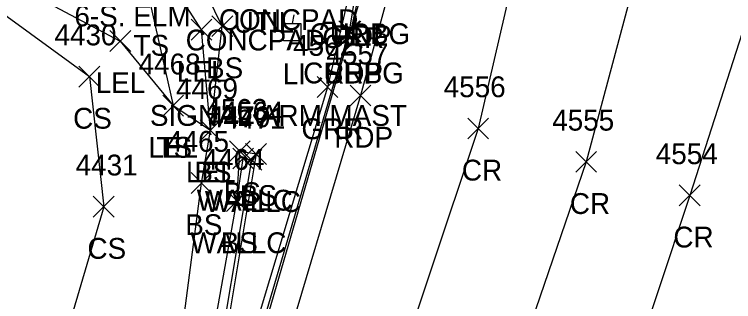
# Model space of a CAD drawing. Extents: x 1462089 to 1464015, y 730534 to 736144.
# Drawn here: x 1462683.9 to 1462752.9, y 731869.8 to 731897.3 of the extents above; entities that cross this region are included whole.
import ezdxf

# ---------------------------------------------------------------- set-up
doc = ezdxf.new("R2010")
doc.units = 0
for name, color, linetype in [('L_A', 7, 'Continuous'), ('L_C', 7, 'Continuous'), ('L_I', 7, 'Continuous'), ('L_TIC', 7, 'Continuous'), ('LARO', 7, 'Continuous'), ('LELB', 7, 'Continuous'), ('LW', 7, 'Continuous'), ('P_A', 7, 'Continuous'), ('P_I', 7, 'Continuous'), ('P_TIC', 7, 'Continuous'), ('PET', 7, 'Continuous'), ('PRC', 7, 'Continuous'), ('PSP', 7, 'Continuous'), ('R_A', 7, 'Continuous'), ('R_I', 7, 'Continuous'), ('R_TIC', 7, 'Continuous'), ('RC', 7, 'Continuous'), ('RGR', 7, 'Continuous'), ('U_A', 7, 'Continuous'), ('U_C', 7, 'Continuous'), ('ULP', 7, 'Continuous')]:
    doc.layers.add(name, color=color, linetype=linetype)

msp = doc.modelspace()

# ---------------------------------------------------------------- linework, layer by layer
at = {"layer": 'L_TIC'}
for points in [[(1462700.841, 731894.851), (1462702.841, 731896.851)], [(1462702.841, 731894.851), (1462700.841, 731896.851)], [(1462702.836, 731895.195), (1462704.836, 731897.195)], [(1462704.836, 731895.195), (1462702.836, 731897.195)], [(1462693.044, 731893.769), (1462695.044, 731895.769)], [(1462695.044, 731893.769), (1462693.044, 731895.769)], [(1462690.08, 731890.354), (1462692.08, 731892.354)], [(1462692.08, 731890.354), (1462690.08, 731892.354)], [(1462698.116, 731887.563), (1462700.116, 731889.563)], [(1462700.116, 731887.563), (1462698.116, 731889.563)], [(1462698.116, 731887.563), (1462700.116, 731889.563)], [(1462700.116, 731887.563), (1462698.116, 731889.563)], [(1462701.71, 731885.196), (1462703.71, 731887.196)], [(1462703.71, 731885.196), (1462701.71, 731887.196)], [(1462701.71, 731885.196), (1462703.71, 731887.196)], [(1462703.71, 731885.196), (1462701.71, 731887.196)], [(1462704.524, 731883.203), (1462706.524, 731885.203)], [(1462706.524, 731883.203), (1462704.524, 731885.203)], [(1462704.847, 731882.49), (1462706.847, 731884.49)], [(1462706.847, 731882.49), (1462704.847, 731884.49)], [(1462705.63, 731882.357), (1462707.63, 731884.357)], [(1462707.63, 731882.357), (1462705.63, 731884.357)], [(1462706.077, 731882.931), (1462708.077, 731884.931)], [(1462708.077, 731882.931), (1462706.077, 731884.931)], [(1462706.077, 731882.931), (1462708.077, 731884.931)], [(1462708.077, 731882.931), (1462706.077, 731884.931)], [(1462700.841, 731880.137), (1462702.841, 731882.137)], [(1462702.841, 731880.137), (1462700.841, 731882.137)], [(1462704.242, 731878.404), (1462706.242, 731880.404)], [(1462706.242, 731878.404), (1462704.242, 731880.404)], [(1462704.242, 731878.404), (1462706.242, 731880.404)], [(1462706.242, 731878.404), (1462704.242, 731880.404)], [(1462691.455, 731877.863), (1462693.455, 731879.863)], [(1462693.455, 731877.863), (1462691.455, 731879.863)]]:
    msp.add_lwpolyline(points, dxfattribs=at)
at = {"layer": 'LARO'}
msp.add_lwpolyline([(1462589.808, 731946.268), (1462608.55, 731942.119), (1462643.504, 731922.201), (1462657.732, 731918.487), (1462679.228, 731902.613), (1462694.044, 731894.769), (1462699.116, 731888.563), (1462702.71, 731886.196), (1462701.841, 731895.851), (1462695.863, 731905.182), (1462687.293, 731912.7), (1462675.532, 731921.259)], dxfattribs=at)
at = {"layer": 'LELB'}
for points in [[(1462577.225, 731952.717), (1462603.043, 731935.035), (1462616.131, 731920.422), (1462645.433, 731912.321), (1462656.668, 731913.165), (1462677.504, 731901.271), (1462691.08, 731891.354), (1462692.455, 731878.863), (1462687.144, 731860.851), (1462684.794, 731853.879), (1462675.456, 731835.283), (1462676.078, 731825.028), (1462668.473, 731803.868), (1462656.865, 731782.592)], [(1462608.197, 731946.492), (1462648.041, 731929.151), (1462659.901, 731925.742), (1462680.838, 731908.603), (1462696.908, 731898.356), (1462699.116, 731888.563)], [(1462698.466, 731855.117), (1462701.841, 731881.137), (1462702.71, 731886.196), (1462703.836, 731896.195), (1462699.554, 731904.99), (1462691.165, 731913.54), (1462692.115, 731915.927), (1462699.457, 731912.905)], [(1462707.077, 731883.931), (1462703.134, 731860.141), (1462700.958, 731847.398)], [(1462705.242, 731879.404), (1462705.524, 731884.203), (1462707.077, 731883.931)]]:
    msp.add_lwpolyline(points, dxfattribs=at)
at = {"layer": 'LW'}
msp.add_lwpolyline([(1462697.3, 731838.708), (1462700.036, 731850.378), (1462705.242, 731879.404), (1462705.847, 731883.49), (1462706.63, 731883.357), (1462702.703, 731859.824), (1462701.565, 731853.91), (1462698.159, 731838.348), (1462692.202, 731817.601), (1462687.876, 731803.517), (1462673.429, 731755.235), (1462669.61, 731743.155), (1462664.611, 731730.107), (1462652.518, 731702.765), (1462651.935, 731703.067), (1462653.993, 731707.991)], dxfattribs=at)
at = {"layer": 'P_TIC'}
for points in [[(1462715.132, 731894.689), (1462717.132, 731896.689)], [(1462717.132, 731894.689), (1462715.132, 731896.689)], [(1462715.132, 731894.689), (1462717.132, 731896.689)], [(1462717.132, 731894.689), (1462715.132, 731896.689)], [(1462716.097, 731888.531), (1462718.097, 731890.531)], [(1462718.097, 731888.531), (1462716.097, 731890.531)], [(1462727.403, 731885.375), (1462729.403, 731887.375)], [(1462729.403, 731885.375), (1462727.403, 731887.375)], [(1462737.765, 731882.168), (1462739.765, 731884.168)], [(1462739.765, 731882.168), (1462737.765, 731884.168)], [(1462747.704, 731878.949), (1462749.704, 731880.949)], [(1462749.704, 731878.949), (1462747.704, 731880.949)]]:
    msp.add_lwpolyline(points, dxfattribs=at)
at = {"layer": 'PET'}
for points in [[(1462270.446, 732152.098), (1462310.215, 732132.266), (1462357.014, 732107.798), (1462395.932, 732087.15), (1462413.045, 732077.52), (1462458.622, 732052.137), (1462491.931, 732034.249), (1462531.048, 732012.558), (1462569.662, 731992.168), (1462594.884, 731978.539), (1462624.97, 731962.023), (1462656.05, 731945.195), (1462673.713, 731935.253), (1462698.163, 731921.062), (1462701.54, 731917.942), (1462703.764, 731916.183), (1462713.414, 731906.911), (1462715.886, 731903.55), (1462716.954, 731899.27), (1462716.132, 731895.689)], [(1462737.297, 731963.429), (1462717.097, 731889.531), (1462708.571, 731860.874), (1462695.151, 731815.712), (1462691.036, 731802.029), (1462676.866, 731754.297), (1462666.22, 731719.346), (1462652.4, 731671.376), (1462641.384, 731635.734), (1462629.681, 731597.191), (1462612.657, 731543.575), (1462596.763, 731494.09), (1462582.573, 731446.883), (1462571.372, 731410.944), (1462559.842, 731372.737), (1462542.966, 731314.951), (1462524.38, 731258.465), (1462511.655, 731215.872), (1462491.671, 731142.677)]]:
    msp.add_lwpolyline(points, dxfattribs=at)
at = {"layer": 'PRC'}
for points in [[(1462748.947, 731961.516), (1462736.508, 731921.312), (1462728.403, 731886.375), (1462719.051, 731858.42), (1462705.389, 731810.89), (1462700.841, 731800.166), (1462687.609, 731751.705), (1462676.23, 731715.789), (1462662.619, 731667.958), (1462651.175, 731633.325), (1462639.174, 731589.059), (1462623.338, 731538.877), (1462607.5, 731490.665), (1462593.428, 731442.927), (1462581.597, 731409.026), (1462569.166, 731365.289), (1462553.746, 731313.655), (1462535.681, 731254.443), (1462519.258, 731196.564), (1462502.241, 731140.649), (1462491.591, 731093.412)], [(1462761.024, 731958.42), (1462747.813, 731917.011), (1462738.765, 731883.168), (1462729.105, 731854.955), (1462715.075, 731806.479), (1462712.125, 731796.984), (1462698.106, 731749.334), (1462686.279, 731711.956), (1462673.041, 731665.233), (1462661.991, 731629.565), (1462648.473, 731585.76), (1462633.362, 731535.924), (1462617.816, 731486.899), (1462603.279, 731439.323), (1462592.214, 731404.808), (1462578.747, 731359.841), (1462563.848, 731311.635), (1462546.163, 731252.054), (1462529.312, 731193.323), (1462512.831, 731138.457), (1462500.459, 731089.177), (1462489.909, 731049.965), (1462473.447, 730997.549), (1462460.794, 730938.782)], [(1462772.409, 731954.341), (1462759.38, 731913.09), (1462748.704, 731879.949), (1462739.419, 731851.907), (1462725.154, 731803.681), (1462721.859, 731793.607), (1462708.095, 731747.058), (1462696.469, 731709.224), (1462683.597, 731662.381), (1462671.409, 731625.303), (1462657.416, 731580.811), (1462643.06, 731532.942), (1462627.441, 731482.735), (1462613.373, 731434.899), (1462602.355, 731399.644), (1462589.569, 731355.865), (1462573.754, 731306.683), (1462555.884, 731246.428), (1462538.489, 731188.953), (1462522.114, 731136.266), (1462509.014, 731086.504)]]:
    msp.add_lwpolyline(points, dxfattribs=at)
at = {"layer": 'PSP'}
msp.add_lwpolyline([(1462735.883, 731965.543), (1462724.347, 731923.615), (1462716.132, 731895.689), (1462706.261, 731861.752), (1462701.796, 731847.13), (1462699.466, 731840.009), (1462692.812, 731817.612), (1462688.624, 731803.324), (1462674.431, 731755.229), (1462670.575, 731742.725), (1462669.096, 731737.252), (1462663.062, 731716.697), (1462649.924, 731672.978), (1462639.27, 731636.282), (1462627.328, 731597.087), (1462624.657, 731584.618), (1462611.691, 731544.088), (1462595.98, 731494.281), (1462581.441, 731447.372), (1462570.158, 731410.408), (1462558.82, 731372.899), (1462541.297, 731315.135), (1462524.38, 731258.465)], dxfattribs=at)
at = {"layer": 'R_TIC'}
for points in [[(1462715.029, 731894.702), (1462717.029, 731896.702)], [(1462717.029, 731894.702), (1462715.029, 731896.702)], [(1462712.944, 731889.347), (1462714.944, 731891.347)], [(1462714.944, 731889.347), (1462712.944, 731891.347)]]:
    msp.add_lwpolyline(points, dxfattribs=at)
at = {"layer": 'RC'}
msp.add_lwpolyline([(1462701.54, 731917.942), (1462703.646, 731916.001), (1462713.336, 731906.783), (1462715.685, 731903.489), (1462716.636, 731899.468), (1462716.029, 731895.702), (1462705.947, 731861.622), (1462701.64, 731847.229), (1462699.466, 731840.009)], dxfattribs=at)
at = {"layer": 'RGR'}
msp.add_lwpolyline([(1462701.364, 731915.357), (1462713.829, 731905.882), (1462715.694, 731902.572), (1462715.944, 731899.09), (1462713.944, 731890.347), (1462704.68, 731859.614), (1462700.958, 731847.398), (1462699.27, 731840.124), (1462692.812, 731817.612)], dxfattribs=at)
at = {"layer": 'ULP'}
for p, q in [((1462710.704, 731897.293), (1462710.537, 731896.46)), ((1462709.704, 731894.793), (1462709.704, 731896.46)), ((1462709.704, 731896.46), (1462711.371, 731896.46)), ((1462711.371, 731896.46), (1462711.371, 731894.793)), ((1462710.537, 731895.626), (1462710.537, 731895.626)), ((1462711.371, 731894.793), (1462709.704, 731894.793)), ((1462710.287, 731893.96), (1462710.537, 731894.793))]:
    msp.add_line(p, q, dxfattribs=at)

# ---------------------------------------------------------------- texts
at = {"layer": 'L_A'}
for s, p in [('CONCPAD', (1462703.515, 731895.82)), ('TS', (1462695.317, 731893.356)), ('CONCPAD', (1462700.324, 731893.86)), ('CONCPAD', (1462700.324, 731893.86)), ('LEL', (1462699.478, 731890.851)), ('BS', (1462702.277, 731891.195)), ('LEL', (1462691.682, 731889.769)), ('CS', (1462689.521, 731886.354)), ('LEL', (1462696.754, 731883.563)), ('TS', (1462697.526, 731883.563)), ('LEL', (1462700.348, 731881.196)), ('BS', (1462701.151, 731881.196)), ('BS', (1462703.965, 731879.203)), ('BS', (1462705.518, 731878.931)), ('BS', (1462705.518, 731878.931)), ('WALLC', (1462701.383, 731878.49)), ('WALLC', (1462702.166, 731878.357)), ('BS', (1462700.282, 731876.137)), ('WALLC', (1462700.777, 731874.404)), ('BS', (1462703.683, 731874.404)), ('CS', (1462690.896, 731873.863))]:
    msp.add_text(s, height=2, dxfattribs=at).set_placement(p)
at = {"layer": 'L_C'}
msp.add_text('6-S. ELM', height=2, dxfattribs=at).set_placement((1462689.642, 731896.182))
at = {"layer": 'L_I'}
for s, p in [('4430', (1462687.734, 731894.354)), ('4468', (1462695.809, 731891.563)), ('4468', (1462695.809, 731891.563)), ('4469', (1462699.396, 731889.196)), ('4469', (1462699.396, 731889.196)), ('4563', (1462702.217, 731887.203)), ('4470', (1462702.501, 731886.49)), ('4564', (1462703.77, 731886.931)), ('4564', (1462703.77, 731886.931)), ('4471', (1462703.937, 731886.357)), ('4465', (1462698.534, 731884.137)), ('4464', (1462701.935, 731882.404)), ('4464', (1462701.935, 731882.404)), ('4431', (1462689.762, 731881.863))]:
    msp.add_text(s, height=2, dxfattribs=at).set_placement(p)
at = {"layer": 'P_A'}
for s, p in [('RDP', (1462714.443, 731894.27)), ('SHP', (1462713.668, 731890.689)), ('RDP', (1462713.62, 731890.689)), ('RDP', (1462714.585, 731884.531)), ('CR', (1462726.836, 731881.375)), ('CR', (1462737.198, 731878.168)), ('CR', (1462747.137, 731874.949))]:
    msp.add_text(s, height=2, dxfattribs=at).set_placement(p)
at = {"layer": 'P_I'}
for s, p in [('4557', (1462713.837, 731892.531)), ('4556', (1462725.088, 731889.375)), ('4555', (1462735.505, 731886.168)), ('4554', (1462745.444, 731882.949))]:
    msp.add_text(s, height=2, dxfattribs=at).set_placement(p)
at = {"layer": 'R_A'}
for s, p in [('CURBG', (1462712.219, 731894.468)), ('GRR', (1462713.432, 731894.09)), ('CURBG', (1462711.612, 731890.702)), ('GRR', (1462711.432, 731885.347))]:
    msp.add_text(s, height=2, dxfattribs=at).set_placement(p)
at = {"layer": 'R_I'}
msp.add_text('4562', height=2, dxfattribs=at).set_placement((1462710.636, 731893.347))
at = {"layer": 'U_A'}
for s, p in [('UTIL', (1462704.931, 731895.563)), ('LI', (1462709.64, 731890.626))]:
    msp.add_text(s, height=2, dxfattribs=at).set_placement(p)
at = {"layer": 'U_C'}
msp.add_text('SIGNAL ARM MAST', height=2, dxfattribs=at).set_placement((1462696.892, 731886.626))

doc.saveas('drawing.dxf')
